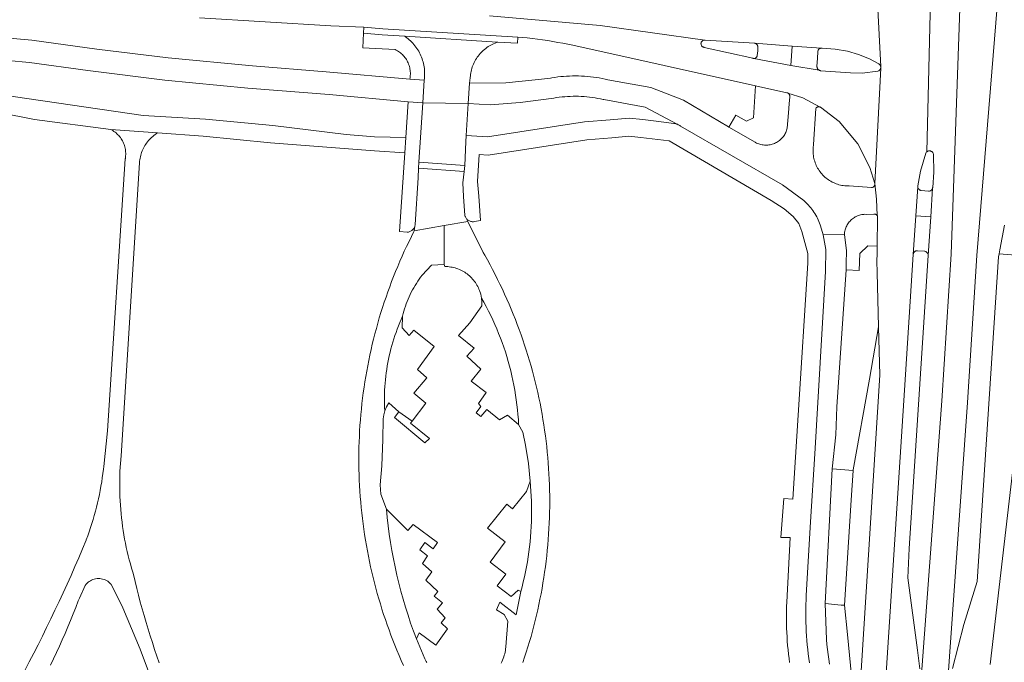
# Model space of a CAD drawing. Extents: x 146402 to 164798, y 455483 to 464134.
# Tile 386 of 575: x 158357 to 158488, y 460861 to 460946. Entities that reach past the tile are written whole.
import ezdxf

# ---------------------------------------------------------------- set-up
doc = ezdxf.new("R2010")
doc.units = 0
doc.header["$LTSCALE"] = 0.2
for name, color, linetype, lineweight in [('B-XX-VH-VERHARDING_ASFALT-GV', 252, 'CONTINUOUS', 18), ('B-XX-VH-VERHARDING_BETONSTRAATSTEEN-GV', 252, 'CONTINUOUS', 18), ('B-XX-VH-VERHARDING_STRAATBAKSTEEN-GV', 252, 'CONTINUOUS', 18), ('B-XX-VH-VERHARDING_TEGEL-GV', 252, 'CONTINUOUS', 18)]:
    doc.layers.add(name, color=color, linetype=linetype, lineweight=lineweight)

msp = doc.modelspace()

# ---------------------------------------------------------------- linework, layer by layer
at = {"layer": 'B-XX-VH-VERHARDING_ASFALT-GV'}
for points in [[(158419.489, 460946.657), (158434.181, 460945.385), (158448.083, 460943.446), (158448.145, 460943.441), (158454.691, 460943.022), (158459.699, 460942.634), (158463.611, 460942.39), (158463.675, 460942.387), (158463.695, 460942.385), (158465.437, 460942.238), (158467.037, 460941.98), (158468.516, 460941.55), (158469.993, 460940.973), (158471.229, 460940.282), (158471.282, 460940.246), (158471.331, 460940.204), (158471.374, 460940.156), (158471.41, 460940.104), (158471.44, 460940.047), (158471.462, 460939.987), (158471.477, 460939.924), (158470.575, 460957.709)], [(158470.575, 460957.709), (158471.477, 460939.924), (158471.484, 460939.861), (158471.483, 460939.796), (158471.474, 460939.733), (158470.703, 460924.389), (158470.926, 460922.303), (158470.994, 460920.171), (158471.023, 460920.123), (158471.044, 460920.071), (158471.058, 460920.017), (158471.064, 460919.961), (158471.062, 460919.905), (158471.007, 460916.093), (158470.992, 460915.11), (158470.976, 460914.106), (158471.014, 460912.592), (158471.169, 460905.374), (158471.355, 460898.956), (158468.344, 460851.266)], [(158480.214, 460855.965), (158482.988, 460895.317), (158484.247, 460914.825), (158487.651, 460956.639), (158483.574, 460956.851), (158483.337, 460952.881), (158483.333, 460952.811), (158483.081, 460950.974), (158482.564, 460949.203), (158482.536, 460949.146), (158482.501, 460949.093), (158482.46, 460949.045), (158482.413, 460949.003), (158482.362, 460948.966), (158482.306, 460948.937), (158482.246, 460948.915), (158482.185, 460948.9), (158482.122, 460948.893), (158482.058, 460948.894), (158482.008, 460948.902), (158480.854, 460915.044), (158479.595, 460895.536), (158476.759, 460857.499)], [(158488.33, 460956.604), (158487.651, 460956.639), (158484.247, 460914.825), (158482.988, 460895.317), (158480.214, 460855.965)], [(158470.023, 460825.885), (158474.62, 460896.966), (158475.793, 460914.992), (158476.131, 460920.097), (158476.387, 460923.968), (158476.39, 460924.03), (158476.398, 460924.078), (158476.762, 460926.039), (158477.458, 460928.443), (158477.492, 460928.5), (158477.532, 460928.552), (158477.579, 460928.599), (158477.612, 460928.625), (158478.082, 460948.877)], [(158478.082, 460948.877), (158477.612, 460928.625), (158477.631, 460928.639), (158477.687, 460928.674), (158477.747, 460928.701), (158477.81, 460928.721), (158477.875, 460928.733), (158477.941, 460928.737), (158478.007, 460928.733), (158478.072, 460928.721), (158478.135, 460928.702), (158478.195, 460928.674), (158478.252, 460928.64), (158478.304, 460928.6), (158478.35, 460928.553), (158478.391, 460928.501), (158478.425, 460928.444), (158478.452, 460928.384), (158478.472, 460928.321), (158478.484, 460928.256), (158478.487, 460928.214), (158478.527, 460925.921), (158478.375, 460923.89), (158478.372, 460923.828), (158478.361, 460923.766), (158478.11, 460919.988), (158477.77, 460914.857), (158475.238, 460875.963), (158475.083, 460872.067), (158476.357, 460862.443), (158476.664, 460859.98)], [(158476.759, 460857.499), (158479.595, 460895.536), (158480.854, 460915.044), (158482.008, 460948.902)], [(158380.975, 460946.415), (158398.416, 460945.348), (158402.791, 460945.141), (158405.306, 460944.945), (158423.249, 460943.851), (158423.832, 460943.798), (158424.512, 460943.729), (158425.191, 460943.652), (158425.869, 460943.567), (158426.546, 460943.474), (158427.222, 460943.373), (158427.897, 460943.264), (158428.57, 460943.147), (158429.242, 460943.023), (158429.913, 460942.89), (158430.582, 460942.75), (158454.829, 460937.38), (158458.99, 460936.458), (158459.049, 460936.444), (158459.109, 460936.421), (158459.137, 460936.406), (158461.125, 460935.762), (158463.445, 460934.544), (158463.485, 460934.522), (158465.963, 460932.639), (158468.45, 460929.666), (158470.024, 460926.545), (158470.703, 460924.389), (158471.474, 460939.733), (158471.457, 460939.671), (158471.433, 460939.612), (158471.401, 460939.556), (158471.363, 460939.504), (158471.318, 460939.458), (158471.268, 460939.418), (158471.214, 460939.384), (158471.156, 460939.357), (158471.094, 460939.337), (158471.089, 460939.336), (158469.028, 460939.048), (158467.46, 460939.08), (158463.483, 460939.369), (158463.416, 460939.387), (158463.351, 460939.412), (158463.289, 460939.445), (158459.532, 460940.064), (158454.592, 460941.007), (158454.589, 460941.007), (158454.53, 460941.015), (158454.472, 460941.03), (158448.022, 460942.482), (158447.977, 460942.489), (158447.917, 460942.505), (158447.859, 460942.529), (158447.805, 460942.56), (158447.756, 460942.598), (158447.712, 460942.642), (158447.674, 460942.691), (158447.642, 460942.745), (158447.618, 460942.802), (158447.601, 460942.862), (158447.592, 460942.923), (158447.591, 460942.985), (158447.598, 460943.047), (158447.612, 460943.107), (158447.635, 460943.165), (158447.664, 460943.22), (158447.701, 460943.27), (158447.743, 460943.316), (158447.791, 460943.355), (158447.844, 460943.388), (158447.9, 460943.414), (158447.96, 460943.433), (158448.021, 460943.443), (158448.083, 460943.446), (158434.181, 460945.385), (158419.489, 460946.657)], [(158375.59, 460860.781), (158375.282, 460861.666), (158374.981, 460862.554), (158374.688, 460863.445), (158374.403, 460864.338), (158374.125, 460865.233), (158373.855, 460866.131), (158373.593, 460867.03), (158373.338, 460867.933), (158373.091, 460868.837), (158372.852, 460869.743), (158372.621, 460870.652), (158372.397, 460871.562), (158372.181, 460872.474), (158372.081, 460872.799), (158371.92, 460873.342), (158371.767, 460873.888), (158371.621, 460874.435), (158371.484, 460874.985), (158371.354, 460875.536), (158371.231, 460876.09), (158371.117, 460876.645), (158371.01, 460877.201), (158370.912, 460877.759), (158370.821, 460878.319), (158370.738, 460878.879), (158370.663, 460879.441), (158370.596, 460880.004), (158370.537, 460880.567), (158370.486, 460881.131), (158370.443, 460881.696), (158370.408, 460882.262), (158370.381, 460882.828), (158370.362, 460883.394), (158370.351, 460883.961), (158370.347, 460884.528), (158370.352, 460885.094), (158370.365, 460885.661), (158370.386, 460886.227), (158370.529, 460888.229), (158372.974, 460927.169), (158372.992, 460927.369), (158373.018, 460927.568), (158373.052, 460927.766), (158373.094, 460927.963), (158373.143, 460928.158), (158373.2, 460928.35), (158373.265, 460928.541), (158373.338, 460928.728), (158373.418, 460928.912), (158373.505, 460929.093), (158373.599, 460929.271), (158373.7, 460929.444), (158373.808, 460929.614), (158373.923, 460929.779), (158374.044, 460929.939), (158374.171, 460930.095), (158374.305, 460930.245), (158374.444, 460930.389), (158374.589, 460930.528), (158374.74, 460930.662), (158374.895, 460930.789), (158375.056, 460930.909), (158375.221, 460931.024), (158375.369, 460931.118), (158369.15, 460931.59), (158369.301, 460931.509), (158369.447, 460931.421), (158369.59, 460931.327), (158369.727, 460931.226), (158369.86, 460931.118), (158369.988, 460931.005), (158370.11, 460930.885), (158370.227, 460930.76), (158370.337, 460930.63), (158370.442, 460930.494), (158370.54, 460930.354), (158370.631, 460930.21), (158370.715, 460930.061), (158370.793, 460929.909), (158370.863, 460929.753), (158370.925, 460929.594), (158370.981, 460929.432), (158371.028, 460929.268), (158371.068, 460929.102), (158371.1, 460928.934), (158371.124, 460928.765), (158371.141, 460928.595), (158371.149, 460928.424), (158371.149, 460928.253), (158371.141, 460928.082), (158371.126, 460927.912), (158371.102, 460927.743), (158371.088, 460927.663), (158368.718, 460891.574), (158368.233, 460886.819), (158368.192, 460886.461), (158368.12, 460885.898), (158368.041, 460885.335), (158367.954, 460884.774), (158367.858, 460884.214), (158367.755, 460883.656), (158367.644, 460883.099), (158367.526, 460882.544), (158367.399, 460881.99), (158367.265, 460881.439), (158367.123, 460880.889), (158366.973, 460880.341), (158366.815, 460879.795), (158366.65, 460879.252), (158366.477, 460878.711), (158366.297, 460878.173), (158366.109, 460877.637), (158365.913, 460877.104), (158365.893, 460877.056), (158365.401, 460875.88), (158364.901, 460874.708), (158364.394, 460873.538), (158363.88, 460872.372), (158363.359, 460871.209), (158362.83, 460870.049), (158362.294, 460868.892), (158361.75, 460867.739), (158361.2, 460866.59), (158360.642, 460865.444), (158360.077, 460864.301), (158359.505, 460863.162), (158358.926, 460862.027), (158358.339, 460860.895), (158357.746, 460859.767)], [(158480.993, 460859.989), (158482.528, 460865.863), (158484.295, 460871.56), (158487.118, 460914.689), (158487.197, 460915.083), (158487.302, 460915.607), (158487.905, 460918.882)], [(158361.155, 460860.444), (158361.558, 460861.284), (158361.953, 460862.128), (158362.341, 460862.975), (158362.722, 460863.826), (158363.096, 460864.679), (158363.462, 460865.536), (158363.821, 460866.396), (158364.172, 460867.259), (158364.516, 460868.125), (158364.853, 460868.994), (158364.987, 460869.347), (158365.761, 460871.046), (158365.878, 460871.194), (158366.006, 460871.33), (158366.145, 460871.456), (158366.295, 460871.569), (158366.454, 460871.669), (158366.62, 460871.755), (158366.794, 460871.826), (158366.973, 460871.883), (158367.155, 460871.924), (158367.341, 460871.949), (158367.529, 460871.959), (158367.716, 460871.952), (158367.902, 460871.929), (158368.086, 460871.891), (158368.266, 460871.837), (158368.44, 460871.768), (158368.608, 460871.685), (158368.768, 460871.587), (158368.919, 460871.476), (158369.06, 460871.353), (158369.191, 460871.218), (158369.211, 460871.194), (158370.769, 460868.074), (158373.089, 460862.588), (158375.435, 460856.277)]]:
    msp.add_lwpolyline(points, dxfattribs=at)
for points in [[(158405.306, 460944.945), (158402.791, 460945.141), (158402.729, 460944.343), (158405.244, 460944.147), (158408.225, 460943.96), (158420.514, 460943.149), (158420.611, 460943.181), (158423.191, 460943.019), (158423.249, 460943.851)], [(158353.147, 460943.937), (158348.064, 460944.06), (158342.297, 460943.664), (158337.107, 460943.203), (158335.125, 460943.394), (158334.938, 460940.376), (158336.886, 460940.221), (158341.988, 460940.683), (158348.163, 460941.1), (158352.577, 460940.987), (158358.354, 460940.473), (158366.098, 460939.421), (158376.336, 460938.119), (158387.392, 460937.072), (158398.175, 460936.201), (158408.692, 460935.235), (158410.625, 460935.108), (158410.816, 460938.137), (158408.902, 460938.27), (158397.8, 460939.209), (158387.974, 460940.021), (158376.812, 460941.086), (158367.332, 460942.246), (158358.676, 460943.447)], [(158420.514, 460943.149), (158408.225, 460943.96), (158408.316, 460943.897), (158408.493, 460943.767), (158408.665, 460943.63), (158408.833, 460943.487), (158408.995, 460943.338), (158409.151, 460943.183), (158409.302, 460943.023), (158409.447, 460942.858), (158409.585, 460942.687), (158409.718, 460942.511), (158409.844, 460942.331), (158409.963, 460942.146), (158410.076, 460941.957), (158410.181, 460941.764), (158410.28, 460941.567), (158410.371, 460941.367), (158410.455, 460941.163), (158410.532, 460940.957), (158410.6, 460940.748), (158410.662, 460940.537), (158410.715, 460940.323), (158410.761, 460940.108), (158410.799, 460939.891), (158410.829, 460939.673), (158410.851, 460939.454), (158410.865, 460939.235), (158410.871, 460939.015), (158410.87, 460938.795), (158410.86, 460938.575), (158410.842, 460938.356), (158410.816, 460938.137), (158410.625, 460935.108), (158416.666, 460935.043), (158416.84, 460937.736), (158416.924, 460938.435), (158416.927, 460938.486), (158416.943, 460938.691), (158416.967, 460938.894), (158416.999, 460939.096), (158417.039, 460939.297), (158417.087, 460939.496), (158417.143, 460939.693), (158417.206, 460939.888), (158417.277, 460940.08), (158417.355, 460940.269), (158417.44, 460940.455), (158417.533, 460940.638), (158417.633, 460940.817), (158417.74, 460940.992), (158417.853, 460941.162), (158417.973, 460941.328), (158418.1, 460941.489), (158418.232, 460941.645), (158418.371, 460941.796), (158418.515, 460941.941), (158418.665, 460942.08), (158418.821, 460942.214), (158418.981, 460942.341), (158419.146, 460942.462), (158419.316, 460942.577), (158419.49, 460942.684), (158419.668, 460942.785), (158419.85, 460942.879), (158420.036, 460942.966), (158420.225, 460943.045), (158420.417, 460943.117)], [(158463.611, 460942.39), (158459.699, 460942.634), (158459.532, 460940.064), (158463.289, 460939.445), (158463.232, 460939.484), (158463.179, 460939.53), (158463.132, 460939.582), (158463.091, 460939.638), (158463.057, 460939.699), (158463.03, 460939.763), (158463.011, 460939.83), (158463, 460939.899), (158462.996, 460939.96), (158463.062, 460941.048), (158463.111, 460941.9), (158463.118, 460941.964), (158463.133, 460942.026), (158463.155, 460942.086), (158463.185, 460942.143), (158463.222, 460942.195), (158463.265, 460942.243), (158463.314, 460942.285), (158463.367, 460942.321), (158463.424, 460942.349), (158463.485, 460942.37), (158463.547, 460942.384)]]:
    msp.add_lwpolyline(points, close=True, dxfattribs=at)
at = {"layer": 'B-XX-VH-VERHARDING_BETONSTRAATSTEEN-GV'}
for points in [[(158448.145, 460943.441), (158448.083, 460943.446), (158448.021, 460943.443), (158447.96, 460943.433), (158447.9, 460943.414), (158447.844, 460943.388), (158447.791, 460943.355), (158447.743, 460943.316), (158447.701, 460943.27), (158447.664, 460943.22), (158447.635, 460943.165), (158447.612, 460943.107), (158447.598, 460943.047), (158447.591, 460942.985), (158447.592, 460942.923), (158447.601, 460942.862), (158447.618, 460942.802), (158447.642, 460942.745), (158447.674, 460942.691), (158447.712, 460942.642), (158447.756, 460942.598), (158447.805, 460942.56), (158447.859, 460942.529), (158447.917, 460942.505), (158447.977, 460942.489), (158448.022, 460942.482), (158454.472, 460941.03), (158454.53, 460941.015), (158454.589, 460941.007), (158454.592, 460941.007), (158454.65, 460941.008), (158454.71, 460941.016), (158454.768, 460941.032), (158454.824, 460941.056), (158454.875, 460941.087), (158454.923, 460941.124), (158454.964, 460941.168), (158455, 460941.216), (158455.029, 460941.269), (158455.051, 460941.325), (158455.065, 460941.384), (158455.069, 460941.411), (158455.132, 460941.998), (158455.161, 460942.444), (158455.162, 460942.51), (158455.155, 460942.575), (158455.141, 460942.639), (158455.119, 460942.701), (158455.089, 460942.759), (158455.052, 460942.814), (158455.01, 460942.863), (158454.961, 460942.908), (158454.907, 460942.946), (158454.849, 460942.977), (158454.788, 460943), (158454.725, 460943.017), (158454.691, 460943.022)], [(158459.699, 460942.634), (158454.691, 460943.022), (158454.725, 460943.017), (158454.788, 460943), (158454.849, 460942.977), (158454.907, 460942.946), (158454.961, 460942.908), (158455.01, 460942.863), (158455.052, 460942.814), (158455.089, 460942.759), (158455.119, 460942.701), (158455.141, 460942.639), (158455.155, 460942.575), (158455.162, 460942.51), (158455.161, 460942.444), (158455.132, 460941.998), (158455.069, 460941.411), (158455.065, 460941.384), (158455.051, 460941.325), (158455.029, 460941.269), (158455, 460941.216), (158454.964, 460941.168), (158454.923, 460941.124), (158454.875, 460941.087), (158454.824, 460941.056), (158454.768, 460941.032), (158454.71, 460941.016), (158454.65, 460941.008), (158454.592, 460941.007), (158459.532, 460940.064)], [(158463.675, 460942.387), (158463.611, 460942.39), (158463.547, 460942.384), (158463.485, 460942.37), (158463.424, 460942.349), (158463.367, 460942.321), (158463.314, 460942.285), (158463.265, 460942.243), (158463.222, 460942.195), (158463.185, 460942.143), (158463.155, 460942.086), (158463.133, 460942.026), (158463.118, 460941.964), (158463.111, 460941.9), (158463.062, 460941.048), (158462.996, 460939.96), (158463, 460939.899), (158463.011, 460939.83), (158463.03, 460939.763), (158463.057, 460939.699), (158463.091, 460939.638), (158463.132, 460939.582), (158463.179, 460939.53), (158463.232, 460939.484), (158463.289, 460939.445), (158463.351, 460939.412), (158463.416, 460939.387), (158463.483, 460939.369), (158467.46, 460939.08), (158469.028, 460939.048), (158471.089, 460939.336), (158471.094, 460939.337), (158471.156, 460939.357), (158471.214, 460939.384), (158471.268, 460939.418), (158471.318, 460939.458), (158471.363, 460939.504), (158471.401, 460939.556), (158471.433, 460939.612), (158471.457, 460939.671), (158471.474, 460939.733), (158471.483, 460939.796), (158471.484, 460939.861), (158471.477, 460939.924), (158471.462, 460939.987), (158471.44, 460940.047), (158471.41, 460940.104), (158471.374, 460940.156), (158471.331, 460940.204), (158471.282, 460940.246), (158471.229, 460940.282), (158469.993, 460940.973), (158468.516, 460941.55), (158467.037, 460941.98), (158465.437, 460942.238), (158463.695, 460942.385)], [(158344.435, 460937.613), (158336.743, 460938.439), (158336.599, 460936.644), (158344.328, 460935.471), (158354.283, 460933.826), (158359.014, 460932.92), (158369.15, 460931.59), (158375.369, 460931.118), (158381.419, 460930.687), (158390.367, 460929.792), (158404.224, 460928.756), (158408.241, 460928.484), (158408.375, 460930.497), (158404.212, 460930.579), (158400.464, 460930.897), (158390.706, 460932.116), (158381.756, 460932.938), (158373.477, 460933.431), (158354.322, 460936.225)], [(158431.315, 460938.68), (158430.92, 460938.685), (158430.525, 460938.682), (158430.13, 460938.672), (158429.735, 460938.653), (158429.341, 460938.627), (158428.947, 460938.592), (158428.554, 460938.549), (158428.162, 460938.499), (158427.771, 460938.441), (158427.58, 460938.409), (158426.005, 460938.229), (158421.653, 460937.772), (158416.84, 460937.736), (158416.666, 460935.043), (158419.556, 460934.847), (158423.559, 460935.161), (158428.032, 460935.747), (158428.394, 460935.804), (158428.758, 460935.854), (158429.122, 460935.896), (158429.488, 460935.93), (158429.854, 460935.955), (158430.22, 460935.973), (158430.587, 460935.983), (158430.954, 460935.985), (158431.32, 460935.979), (158431.687, 460935.964), (158432.053, 460935.942), (158432.419, 460935.912), (158432.784, 460935.874), (158433.148, 460935.828), (158433.51, 460935.774), (158433.872, 460935.712), (158434.232, 460935.642), (158434.591, 460935.564), (158434.687, 460935.542), (158440.191, 460934.56), (158444.406, 460932.282), (158444.455, 460932.263), (158444.564, 460932.216), (158444.67, 460932.161), (158444.771, 460932.099), (158444.869, 460932.031), (158458.415, 460924.242), (158461.253, 460922.138), (158461.359, 460922.046), (158461.536, 460921.886), (158461.706, 460921.72), (158461.871, 460921.548), (158462.03, 460921.371), (158462.184, 460921.189), (158462.33, 460921.001), (158462.471, 460920.809), (158462.605, 460920.612), (158462.732, 460920.411), (158462.853, 460920.206), (158462.966, 460919.996), (158463.073, 460919.783), (158463.172, 460919.567), (158463.264, 460919.347), (158463.348, 460919.124), (158463.425, 460918.899), (158463.753, 460917.894), (158463.813, 460917.578), (158466.644, 460917.642), (158466.645, 460917.649), (158466.656, 460917.792), (158466.676, 460917.941), (158466.704, 460918.089), (158466.74, 460918.235), (158466.784, 460918.379), (158466.835, 460918.521), (158466.894, 460918.659), (158466.959, 460918.795), (158467.032, 460918.926), (158467.112, 460919.054), (158467.199, 460919.177), (158467.292, 460919.295), (158467.391, 460919.409), (158467.496, 460919.517), (158467.606, 460919.619), (158467.722, 460919.715), (158467.843, 460919.805), (158467.968, 460919.888), (158468.098, 460919.964), (158468.231, 460920.034), (158468.368, 460920.096), (158468.508, 460920.151), (158468.651, 460920.198), (158468.797, 460920.238), (158468.944, 460920.27), (158469.092, 460920.294), (158469.242, 460920.31), (158469.37, 460920.318), (158469.538, 460920.298), (158470.56, 460920.325), (158470.601, 460920.335), (158470.657, 460920.341), (158470.713, 460920.338), (158470.768, 460920.328), (158470.822, 460920.31), (158470.872, 460920.285), (158470.918, 460920.253), (158470.959, 460920.215), (158470.994, 460920.171), (158470.926, 460922.303), (158470.703, 460924.389), (158470.705, 460924.327), (158470.698, 460924.265), (158470.684, 460924.205), (158470.662, 460924.146), (158470.633, 460924.091), (158470.597, 460924.041), (158470.555, 460923.995), (158470.508, 460923.955), (158470.455, 460923.922), (158470.399, 460923.895), (158470.34, 460923.876), (158470.279, 460923.865), (158470.257, 460923.863), (158467.262, 460924.075), (158467.068, 460924.076), (158466.874, 460924.084), (158466.681, 460924.101), (158466.488, 460924.126), (158466.297, 460924.159), (158466.107, 460924.199), (158465.919, 460924.247), (158465.733, 460924.303), (158465.55, 460924.367), (158465.369, 460924.438), (158465.192, 460924.516), (158465.017, 460924.602), (158464.847, 460924.695), (158464.68, 460924.794), (158464.518, 460924.901), (158464.36, 460925.014), (158464.207, 460925.133), (158464.06, 460925.259), (158463.917, 460925.391), (158463.78, 460925.528), (158463.649, 460925.671), (158463.523, 460925.82), (158463.404, 460925.973), (158463.292, 460926.131), (158463.186, 460926.294), (158463.087, 460926.46), (158462.994, 460926.631), (158462.909, 460926.806), (158462.831, 460926.983), (158462.761, 460927.164), (158462.698, 460927.348), (158462.642, 460927.534), (158462.595, 460927.722), (158462.555, 460927.912), (158462.523, 460928.103), (158462.499, 460928.296), (158462.483, 460928.49), (158462.475, 460928.683), (158462.474, 460928.878), (158462.482, 460929.071), (158462.498, 460929.265), (158462.522, 460929.457), (158462.544, 460929.596), (158462.855, 460934.382), (158462.892, 460934.431), (158462.934, 460934.474), (158462.982, 460934.511), (158463.034, 460934.542), (158463.091, 460934.566), (158463.149, 460934.582), (158463.209, 460934.59), (158463.27, 460934.59), (158463.33, 460934.583), (158463.389, 460934.567), (158463.445, 460934.544), (158461.125, 460935.762), (158459.137, 460936.406), (158459.165, 460936.391), (158459.217, 460936.354), (158459.264, 460936.311), (158459.305, 460936.263), (158459.34, 460936.21), (158459.368, 460936.152), (158459.389, 460936.092), (158459.401, 460936.03), (158459.406, 460935.966), (158459.403, 460935.903), (158459.306, 460934.96), (158459.226, 460933.798), (158459.049, 460931.765), (158459.011, 460931.617), (158458.966, 460931.472), (158458.913, 460931.328), (158458.853, 460931.188), (158458.785, 460931.052), (158458.71, 460930.918), (158458.629, 460930.79), (158458.541, 460930.665), (158458.446, 460930.545), (158458.345, 460930.431), (158458.239, 460930.322), (158458.126, 460930.218), (158458.009, 460930.121), (158457.887, 460930.03), (158457.76, 460929.945), (158457.628, 460929.868), (158457.493, 460929.797), (158457.354, 460929.733), (158457.213, 460929.677), (158457.068, 460929.628), (158456.921, 460929.587), (158456.772, 460929.554), (158456.622, 460929.528), (158456.47, 460929.511), (158456.318, 460929.501), (158456.165, 460929.5), (158456.013, 460929.506), (158455.861, 460929.521), (158455.71, 460929.543), (158455.561, 460929.573), (158455.413, 460929.611), (158455.267, 460929.657), (158455.124, 460929.71), (158454.984, 460929.771), (158454.848, 460929.839), (158454.774, 460929.879), (158451.287, 460931.903), (158451.255, 460931.922), (158445.276, 460935.453), (158440.932, 460937.171), (158435.23, 460938.188), (158434.844, 460938.273), (158434.456, 460938.35), (158434.067, 460938.419), (158433.677, 460938.48), (158433.285, 460938.533), (158432.892, 460938.578), (158432.499, 460938.616), (158432.105, 460938.645), (158431.71, 460938.666)], [(158458.99, 460936.458), (158454.829, 460937.38), (158454.545, 460933.102), (158453.627, 460932.683), (158452.21, 460933.462), (158451.287, 460931.903), (158454.774, 460929.879), (158454.848, 460929.839), (158454.984, 460929.771), (158455.124, 460929.71), (158455.267, 460929.657), (158455.413, 460929.611), (158455.561, 460929.573), (158455.71, 460929.543), (158455.861, 460929.521), (158456.013, 460929.506), (158456.165, 460929.5), (158456.318, 460929.501), (158456.47, 460929.511), (158456.622, 460929.528), (158456.772, 460929.554), (158456.921, 460929.587), (158457.068, 460929.628), (158457.213, 460929.677), (158457.354, 460929.733), (158457.493, 460929.797), (158457.628, 460929.868), (158457.76, 460929.945), (158457.887, 460930.03), (158458.009, 460930.121), (158458.126, 460930.218), (158458.239, 460930.322), (158458.345, 460930.431), (158458.446, 460930.545), (158458.541, 460930.665), (158458.629, 460930.79), (158458.71, 460930.918), (158458.785, 460931.052), (158458.853, 460931.188), (158458.913, 460931.328), (158458.966, 460931.472), (158459.011, 460931.617), (158459.049, 460931.765), (158459.226, 460933.798), (158459.306, 460934.96), (158459.403, 460935.903), (158459.406, 460935.966), (158459.401, 460936.03), (158459.389, 460936.092), (158459.368, 460936.152), (158459.34, 460936.21), (158459.305, 460936.263), (158459.264, 460936.311), (158459.217, 460936.354), (158459.165, 460936.391), (158459.137, 460936.406), (158459.109, 460936.421), (158459.049, 460936.444)], [(158416.666, 460935.043), (158410.625, 460935.108), (158410.109, 460927.25), (158416.205, 460926.786), (158416.205, 460926.79), (158416.336, 460929.946), (158416.389, 460930.768)], [(158478.007, 460928.733), (158477.941, 460928.737), (158477.875, 460928.733), (158477.81, 460928.721), (158477.747, 460928.701), (158477.687, 460928.674), (158477.631, 460928.639), (158477.612, 460928.625), (158477.579, 460928.599), (158477.532, 460928.552), (158477.492, 460928.5), (158477.458, 460928.443), (158476.762, 460926.039), (158476.398, 460924.078), (158476.39, 460924.03), (158476.387, 460923.968), (158476.391, 460923.906), (158476.404, 460923.845), (158476.424, 460923.786), (158476.452, 460923.731), (158476.487, 460923.679), (158476.528, 460923.633), (158476.574, 460923.591), (158476.626, 460923.557), (158476.682, 460923.529), (158476.74, 460923.509), (158476.801, 460923.496), (158476.863, 460923.491), (158477.836, 460923.401), (158477.849, 460923.4), (158477.911, 460923.398), (158477.973, 460923.405), (158478.033, 460923.42), (158478.092, 460923.442), (158478.146, 460923.471), (158478.197, 460923.508), (158478.243, 460923.55), (158478.282, 460923.598), (158478.316, 460923.651), (158478.342, 460923.707), (158478.361, 460923.766), (158478.372, 460923.828), (158478.375, 460923.89), (158478.527, 460925.921), (158478.487, 460928.214), (158478.484, 460928.256), (158478.472, 460928.321), (158478.452, 460928.384), (158478.425, 460928.444), (158478.391, 460928.501), (158478.35, 460928.553), (158478.304, 460928.6), (158478.252, 460928.64), (158478.195, 460928.674), (158478.135, 460928.702), (158478.072, 460928.721)], [(158416.12, 460926.019), (158410.052, 460926.442), (158410.03, 460925.161), (158409.611, 460918.976), (158409.61, 460918.962), (158409.597, 460918.868), (158409.576, 460918.775), (158409.57, 460918.755), (158409.46, 460918.109), (158413.474, 460918.81), (158416.594, 460919.355), (158416.322, 460919.9), (158416.291, 460919.958), (158416.253, 460920.045), (158416.222, 460920.135), (158416.22, 460920.14), (158416.035, 460922.677), (158415.953, 460924.502)], [(158416.205, 460926.786), (158410.109, 460927.25), (158410.052, 460926.442), (158416.12, 460926.019)], [(158476.391, 460923.906), (158476.387, 460923.968), (158476.131, 460920.097), (158478.11, 460919.988), (158478.361, 460923.766), (158478.342, 460923.707), (158478.316, 460923.651), (158478.282, 460923.598), (158478.243, 460923.55), (158478.197, 460923.508), (158478.146, 460923.471), (158478.092, 460923.442), (158478.033, 460923.42), (158477.973, 460923.405), (158477.911, 460923.398), (158477.849, 460923.4), (158477.836, 460923.401), (158476.863, 460923.491), (158476.801, 460923.496), (158476.74, 460923.509), (158476.682, 460923.529), (158476.626, 460923.557), (158476.574, 460923.591), (158476.528, 460923.633), (158476.487, 460923.679), (158476.452, 460923.731), (158476.424, 460923.786), (158476.404, 460923.845)], [(158470.713, 460920.338), (158470.657, 460920.341), (158470.601, 460920.335), (158470.56, 460920.325), (158469.538, 460920.298), (158469.37, 460920.318), (158469.242, 460920.31), (158469.092, 460920.294), (158468.944, 460920.27), (158468.797, 460920.238), (158468.651, 460920.198), (158468.508, 460920.151), (158468.368, 460920.096), (158468.231, 460920.034), (158468.098, 460919.964), (158467.968, 460919.888), (158467.843, 460919.805), (158467.722, 460919.715), (158467.606, 460919.619), (158467.496, 460919.517), (158467.391, 460919.409), (158467.292, 460919.295), (158467.199, 460919.177), (158467.112, 460919.054), (158467.032, 460918.926), (158466.959, 460918.795), (158466.894, 460918.659), (158466.835, 460918.521), (158466.784, 460918.379), (158466.74, 460918.235), (158466.704, 460918.089), (158466.676, 460917.941), (158466.656, 460917.792), (158466.645, 460917.649), (158466.946, 460915.481), (158466.882, 460913.788), (158466.902, 460912.943), (158468.611, 460912.859), (158468.691, 460915.106), (158469.76, 460916.111), (158471.007, 460916.093), (158471.062, 460919.905), (158471.064, 460919.961), (158471.058, 460920.017), (158471.044, 460920.071), (158471.023, 460920.123), (158470.994, 460920.171), (158470.959, 460920.215), (158470.918, 460920.253), (158470.872, 460920.285), (158470.822, 460920.31), (158470.768, 460920.328)], [(158478.11, 460919.988), (158476.131, 460920.097), (158475.793, 460914.992), (158475.799, 460915.055), (158475.812, 460915.117), (158475.834, 460915.177), (158475.862, 460915.234), (158475.898, 460915.286), (158475.94, 460915.334), (158475.987, 460915.376), (158476.04, 460915.412), (158476.096, 460915.441), (158476.156, 460915.463), (158476.218, 460915.477), (158476.281, 460915.483), (158476.344, 460915.481), (158476.351, 460915.48), (158477.278, 460915.404), (158477.341, 460915.399), (158477.403, 460915.386), (158477.463, 460915.365), (158477.52, 460915.337), (158477.573, 460915.302), (158477.621, 460915.26), (158477.663, 460915.213), (158477.699, 460915.161), (158477.729, 460915.104), (158477.751, 460915.045), (158477.765, 460914.983), (158477.771, 460914.92), (158477.77, 460914.857)], [(158418.743, 460908.631), (158418.422, 460909.201), (158418.473, 460908.687), (158418.47, 460908.17), (158416.88, 460905.89), (158415.39, 460904.23), (158417.46, 460902.52), (158416.47, 460901.47), (158418.32, 460899.75), (158417.07, 460898.15), (158419.03, 460896.67), (158418.03, 460895.2), (158418.35, 460894.81), (158417.71, 460893.97), (158418.34, 460893.46), (158419.14, 460894.39), (158420.83, 460893.04), (158421.87, 460893.63), (158423.36, 460892.42), (158423.321, 460893.073), (158423.271, 460893.725), (158423.209, 460894.376), (158423.136, 460895.025), (158423.051, 460895.674), (158422.956, 460896.321), (158422.849, 460896.966), (158422.731, 460897.609), (158422.601, 460898.25), (158422.461, 460898.888), (158422.309, 460899.524), (158422.147, 460900.158), (158421.973, 460900.788), (158421.788, 460901.415), (158421.593, 460902.039), (158421.387, 460902.66), (158421.17, 460903.277), (158420.942, 460903.889), (158420.703, 460904.498), (158420.454, 460905.103), (158420.195, 460905.703), (158419.925, 460906.299), (158419.645, 460906.889), (158419.354, 460907.475), (158419.053, 460908.056)], [(158407.9, 460905.26), (158407.94, 460906.78), (158407.751, 460906.359), (158407.569, 460905.935), (158407.395, 460905.507), (158407.228, 460905.077), (158407.068, 460904.643), (158406.917, 460904.207), (158406.772, 460903.769), (158406.636, 460903.328), (158406.507, 460902.884), (158406.386, 460902.439), (158406.273, 460901.991), (158406.167, 460901.542), (158406.07, 460901.091), (158405.98, 460900.638), (158405.898, 460900.183), (158405.824, 460899.728), (158405.758, 460899.271), (158405.7, 460898.813), (158405.65, 460898.354), (158405.609, 460897.894), (158405.574, 460897.434), (158405.549, 460896.973), (158405.531, 460896.511), (158405.521, 460896.05), (158405.519, 460895.588), (158405.525, 460895.127), (158405.54, 460894.665), (158405.562, 460894.204), (158405.785, 460894.767), (158406.09, 460895.29), (158407.46, 460894.11), (158409.191, 460892.844), (158411.01, 460895.24), (158409.45, 460896.58), (158411.18, 460898.61), (158409.9, 460899.71), (158412.14, 460902.76), (158409.45, 460904.94), (158408.8, 460904.22)], [(158471.355, 460898.956), (158471.169, 460905.374), (158469.965, 460898.439), (158467.813, 460886.386), (158467.81, 460886.313), (158467.532, 460882.343), (158466.645, 460868.4), (158467.065, 460864.542), (158468.344, 460851.266)], [(158409.191, 460892.844), (158407.46, 460894.11), (158406.87, 460893.33), (158410.889, 460889.953), (158411.52, 460890.53), (158408.99, 460892.58)], [(158424.935, 460884.23), (158424.87, 460884.9), (158424.41, 460883.49), (158422.56, 460881.23), (158421.81, 460881.83), (158419.24, 460878.65), (158421.57, 460876.83), (158419.59, 460874.15), (158421.64, 460872.55), (158420.51, 460871), (158422.35, 460869.55), (158423.3, 460870.43), (158423.64, 460870.22), (158423.815, 460870.87), (158423.979, 460871.524), (158424.133, 460872.18), (158424.274, 460872.838), (158424.405, 460873.499), (158424.524, 460874.162), (158424.631, 460874.827), (158424.728, 460875.494), (158424.813, 460876.162), (158424.886, 460876.831), (158424.948, 460877.502), (158424.999, 460878.174), (158425.038, 460878.846), (158425.065, 460879.519), (158425.081, 460880.192), (158425.085, 460880.866), (158425.078, 460881.54), (158425.06, 460882.213), (158425.03, 460882.886), (158424.988, 460883.558)], [(158408.63, 460878.33), (158405.8, 460881.15), (158405.906, 460880.048), (158406.031, 460878.948), (158406.175, 460877.851), (158406.338, 460876.756), (158406.521, 460875.665), (158406.722, 460874.576), (158406.943, 460873.492), (158407.182, 460872.411), (158407.44, 460871.335), (158407.718, 460870.263), (158408.014, 460869.196), (158408.328, 460868.135), (158408.661, 460867.08), (158409.012, 460866.03), (158409.382, 460864.987), (158409.77, 460863.95), (158410.16, 460864.73), (158412.35, 460863.1), (158413.9, 460865.27), (158413.06, 460866.08), (158413.58, 460866.75), (158412.54, 460867.91), (158413.25, 460868.72), (158412.13, 460869.61), (158412.62, 460870.25), (158411.01, 460871.73), (158411.83, 460872.86), (158410.59, 460873.97), (158411.24, 460874.99), (158410.24, 460875.76), (158410.91, 460876.75), (158412, 460875.88), (158412.59, 460876.73), (158409.34, 460879.13)]]:
    msp.add_lwpolyline(points, close=True, dxfattribs=at)
for points in [[(158464.66, 460860.587), (158464.565, 460861.238), (158464.477, 460861.889), (158464.397, 460862.542), (158464.325, 460863.196), (158464.261, 460863.85), (158464.107, 460868.622), (158465.009, 460886.507), (158465.488, 460891.018), (158465.641, 460894.744), (158466.902, 460912.943), (158466.882, 460913.788), (158466.946, 460915.481), (158466.645, 460917.649), (158466.644, 460917.642), (158463.813, 460917.578), (158464.177, 460915.656), (158464.138, 460912.74), (158462.739, 460888.509), (158462.12, 460879.473), (158461.572, 460869.717), (158461.544, 460869.119), (158461.525, 460868.521), (158461.513, 460867.922), (158461.51, 460867.323), (158461.514, 460866.725), (158461.526, 460866.126), (158461.547, 460865.528), (158461.575, 460864.93), (158461.611, 460864.332), (158461.655, 460863.735), (158461.708, 460863.139), (158461.768, 460862.543), (158461.836, 460861.948), (158461.913, 460861.354), (158461.997, 460860.762)], [(158476.664, 460859.98), (158476.357, 460862.443), (158475.083, 460872.067), (158475.238, 460875.963), (158477.77, 460914.857), (158477.771, 460914.92), (158477.765, 460914.983), (158477.751, 460915.045), (158477.729, 460915.104), (158477.699, 460915.161), (158477.663, 460915.213), (158477.621, 460915.26), (158477.573, 460915.302), (158477.52, 460915.337), (158477.463, 460915.365), (158477.403, 460915.386), (158477.341, 460915.399), (158477.278, 460915.404), (158476.351, 460915.48), (158476.344, 460915.481), (158476.281, 460915.483), (158476.218, 460915.477), (158476.156, 460915.463), (158476.096, 460915.441), (158476.04, 460915.412), (158475.987, 460915.376), (158475.94, 460915.334), (158475.898, 460915.286), (158475.862, 460915.234), (158475.834, 460915.177), (158475.812, 460915.117), (158475.799, 460915.055), (158475.793, 460914.992), (158474.62, 460896.966), (158470.023, 460825.885)]]:
    msp.add_lwpolyline(points, dxfattribs=at)
at = {"layer": 'B-XX-VH-VERHARDING_STRAATBAKSTEEN-GV'}
for points in [[(158411.168, 460860.795), (158411.075, 460860.96), (158410.989, 460861.129), (158410.91, 460861.302), (158409.77, 460863.95), (158409.382, 460864.987), (158409.012, 460866.03), (158408.661, 460867.08), (158408.328, 460868.135), (158408.014, 460869.196), (158407.718, 460870.263), (158407.44, 460871.335), (158407.182, 460872.411), (158406.943, 460873.492), (158406.722, 460874.576), (158406.521, 460875.665), (158406.338, 460876.756), (158406.175, 460877.851), (158406.031, 460878.948), (158405.906, 460880.048), (158405.8, 460881.15), (158405.07, 460883.15), (158405.013, 460883.779), (158404.97, 460884.41), (158405.2, 460886.94), (158405.3, 460890.4), (158405.38, 460893.14), (158405.435, 460893.678), (158405.562, 460894.204), (158405.54, 460894.665), (158405.525, 460895.127), (158405.519, 460895.588), (158405.521, 460896.05), (158405.531, 460896.511), (158405.549, 460896.973), (158405.574, 460897.434), (158405.609, 460897.894), (158405.65, 460898.354), (158405.7, 460898.813), (158405.758, 460899.271), (158405.824, 460899.728), (158405.898, 460900.183), (158405.98, 460900.638), (158406.07, 460901.091), (158406.167, 460901.542), (158406.273, 460901.991), (158406.386, 460902.439), (158406.507, 460902.884), (158406.636, 460903.328), (158406.772, 460903.769), (158406.917, 460904.207), (158407.068, 460904.643), (158407.228, 460905.077), (158407.395, 460905.507), (158407.569, 460905.935), (158407.751, 460906.359), (158407.94, 460906.78), (158407.946, 460906.806), (158408.027, 460907.134), (158408.117, 460907.459), (158408.213, 460907.783), (158408.317, 460908.104), (158408.429, 460908.422), (158408.549, 460908.738), (158408.676, 460909.051), (158408.81, 460909.361), (158408.952, 460909.667), (158409.1, 460909.97), (158409.256, 460910.269), (158409.419, 460910.565), (158409.589, 460910.857), (158409.766, 460911.144), (158409.95, 460911.427), (158410.14, 460911.706), (158410.337, 460911.981), (158410.54, 460912.25), (158411.77, 460913.58), (158413.45, 460913.67), (158413.474, 460918.81), (158409.46, 460918.109), (158409.444, 460918.015), (158409.115, 460917.367), (158408.793, 460916.715), (158408.479, 460916.06), (158408.171, 460915.401), (158407.871, 460914.739), (158407.578, 460914.074), (158407.293, 460913.405), (158407.015, 460912.734), (158406.744, 460912.059), (158406.481, 460911.381), (158406.225, 460910.701), (158405.977, 460910.018), (158405.736, 460909.332), (158405.503, 460908.644), (158405.277, 460907.953), (158405.059, 460907.259), (158404.849, 460906.563), (158404.646, 460905.865), (158404.451, 460905.165), (158404.264, 460904.462), (158404.084, 460903.758), (158403.912, 460903.052), (158403.748, 460902.344), (158403.592, 460901.634), (158403.444, 460900.922), (158403.303, 460900.209), (158403.171, 460899.494), (158403.046, 460898.778), (158402.929, 460898.061), (158402.82, 460897.342), (158402.719, 460896.622), (158402.626, 460895.901), (158402.541, 460895.179), (158402.463, 460894.457), (158402.394, 460893.733), (158402.333, 460893.009), (158402.28, 460892.284), (158402.234, 460891.558), (158402.197, 460890.832), (158402.167, 460890.106), (158402.146, 460889.379), (158402.133, 460888.653), (158402.127, 460887.926), (158402.13, 460887.199), (158402.14, 460886.472), (158402.159, 460885.745), (158402.185, 460885.019), (158402.22, 460884.293), (158402.263, 460883.567), (158402.313, 460882.842), (158402.372, 460882.117), (158402.438, 460881.394), (158402.513, 460880.67), (158402.595, 460879.948), (158402.686, 460879.227), (158402.784, 460878.507), (158402.89, 460877.788), (158403.004, 460877.07), (158403.126, 460876.353), (158403.256, 460875.638), (158403.394, 460874.924), (158403.54, 460874.212), (158403.693, 460873.502), (158403.854, 460872.793), (158404.023, 460872.086), (158404.2, 460871.381), (158404.385, 460870.678), (158404.577, 460869.977), (158404.777, 460869.278), (158404.985, 460868.581), (158405.2, 460867.887), (158405.423, 460867.195), (158405.653, 460866.506), (158405.891, 460865.819), (158406.137, 460865.135), (158406.39, 460864.453), (158406.651, 460863.775), (158406.919, 460863.099), (158407.195, 460862.427), (158407.478, 460861.757), (158407.768, 460861.091), (158408.065, 460860.427)], [(158423.921, 460860.811), (158424.153, 460861.5), (158424.377, 460862.191), (158424.594, 460862.885), (158424.803, 460863.581), (158425.005, 460864.28), (158425.198, 460864.98), (158425.384, 460865.683), (158425.562, 460866.387), (158425.733, 460867.094), (158425.896, 460867.803), (158426.05, 460868.513), (158426.197, 460869.225), (158426.337, 460869.938), (158426.468, 460870.653), (158426.591, 460871.369), (158426.707, 460872.087), (158426.815, 460872.806), (158426.914, 460873.526), (158427.006, 460874.247), (158427.09, 460874.969), (158427.166, 460875.692), (158427.234, 460876.415), (158427.294, 460877.14), (158427.346, 460877.865), (158427.39, 460878.59), (158427.426, 460879.316), (158427.454, 460880.043), (158427.474, 460880.769), (158427.486, 460881.496), (158427.49, 460882.223), (158427.486, 460882.95), (158427.474, 460883.676), (158427.454, 460884.403), (158427.426, 460885.129), (158427.391, 460885.855), (158427.347, 460886.581), (158427.295, 460887.306), (158427.235, 460888.03), (158427.167, 460888.754), (158427.091, 460889.477), (158427.007, 460890.199), (158426.916, 460890.92), (158426.816, 460891.64), (158426.709, 460892.359), (158426.593, 460893.076), (158426.47, 460893.793), (158426.339, 460894.508), (158426.199, 460895.221), (158426.052, 460895.933), (158425.898, 460896.643), (158425.735, 460897.352), (158425.565, 460898.058), (158425.387, 460898.763), (158425.201, 460899.466), (158425.007, 460900.166), (158424.806, 460900.865), (158424.597, 460901.561), (158424.38, 460902.255), (158424.156, 460902.946), (158423.924, 460903.635), (158423.685, 460904.321), (158423.438, 460905.005), (158423.184, 460905.686), (158422.922, 460906.364), (158422.652, 460907.039), (158422.376, 460907.711), (158422.091, 460908.38), (158421.8, 460909.046), (158421.501, 460909.709), (158421.195, 460910.368), (158420.882, 460911.024), (158420.561, 460911.676), (158420.234, 460912.325), (158419.899, 460912.97), (158419.557, 460913.612), (158419.208, 460914.249), (158418.852, 460914.883), (158418.644, 460915.246), (158416.594, 460919.355), (158413.474, 460918.81), (158413.45, 460913.67), (158413.54, 460913.38), (158413.555, 460913.38), (158413.753, 460913.376), (158413.951, 460913.364), (158414.149, 460913.344), (158414.345, 460913.316), (158414.541, 460913.281), (158414.734, 460913.237), (158414.926, 460913.186), (158415.115, 460913.127), (158415.302, 460913.06), (158415.486, 460912.986), (158415.667, 460912.904), (158415.845, 460912.816), (158416.019, 460912.72), (158416.189, 460912.617), (158416.354, 460912.508), (158416.515, 460912.392), (158416.671, 460912.269), (158416.822, 460912.141), (158416.968, 460912.006), (158417.109, 460911.866), (158417.243, 460911.72), (158417.372, 460911.569), (158417.494, 460911.412), (158417.61, 460911.251), (158417.719, 460911.086), (158417.822, 460910.916), (158417.917, 460910.742), (158418.006, 460910.564), (158418.087, 460910.383), (158418.161, 460910.199), (158418.318, 460909.707), (158418.422, 460909.201), (158418.743, 460908.631), (158419.053, 460908.056), (158419.354, 460907.475), (158419.645, 460906.889), (158419.925, 460906.299), (158420.195, 460905.703), (158420.454, 460905.103), (158420.703, 460904.498), (158420.942, 460903.889), (158421.17, 460903.277), (158421.387, 460902.66), (158421.593, 460902.039), (158421.788, 460901.415), (158421.973, 460900.788), (158422.147, 460900.158), (158422.309, 460899.524), (158422.461, 460898.888), (158422.601, 460898.25), (158422.731, 460897.609), (158422.849, 460896.966), (158422.956, 460896.321), (158423.051, 460895.674), (158423.136, 460895.025), (158423.209, 460894.376), (158423.271, 460893.725), (158423.321, 460893.073), (158423.36, 460892.42), (158423.92, 460891.4), (158424.28, 460889.65), (158424.65, 460887.21), (158424.87, 460884.9), (158424.935, 460884.23), (158424.988, 460883.558), (158425.03, 460882.886), (158425.06, 460882.213), (158425.078, 460881.54), (158425.085, 460880.866), (158425.081, 460880.192), (158425.065, 460879.519), (158425.038, 460878.846), (158424.999, 460878.174), (158424.948, 460877.502), (158424.886, 460876.831), (158424.813, 460876.162), (158424.728, 460875.494), (158424.631, 460874.827), (158424.524, 460874.162), (158424.405, 460873.499), (158424.274, 460872.838), (158424.133, 460872.18), (158423.979, 460871.524), (158423.815, 460870.87), (158423.64, 460870.22), (158423.01, 460867.15), (158420.88, 460868.83), (158420.44, 460867.8), (158421.44, 460867.16), (158421.94, 460866.31), (158421.66, 460862.89), (158421.657, 460862.863), (158421.632, 460862.64), (158421.598, 460862.417), (158421.557, 460862.196), (158421.508, 460861.977), (158421.45, 460861.759), (158421.386, 460861.544), (158421.313, 460861.331), (158421.233, 460861.121), (158421.146, 460860.913), (158421.051, 460860.709)]]:
    msp.add_lwpolyline(points, dxfattribs=at)
at = {"layer": 'B-XX-VH-VERHARDING_TEGEL-GV'}
for points in [[(158405.244, 460944.147), (158402.729, 460944.343), (158402.638, 460942.401), (158406.958, 460942.198), (158407.108, 460942.121), (158407.255, 460942.037), (158407.397, 460941.946), (158407.535, 460941.848), (158407.668, 460941.744), (158407.796, 460941.634), (158407.919, 460941.518), (158408.036, 460941.396), (158408.147, 460941.269), (158408.253, 460941.137), (158408.351, 460941), (158408.443, 460940.858), (158408.528, 460940.712), (158408.607, 460940.563), (158408.678, 460940.409), (158408.742, 460940.253), (158408.798, 460940.093), (158408.847, 460939.932), (158408.887, 460939.768), (158408.921, 460939.602), (158408.946, 460939.435), (158408.963, 460939.267), (158408.973, 460939.098), (158408.974, 460938.929), (158408.967, 460938.761), (158408.953, 460938.592), (158408.93, 460938.425), (158408.902, 460938.27), (158410.816, 460938.137), (158410.842, 460938.356), (158410.86, 460938.575), (158410.87, 460938.795), (158410.871, 460939.015), (158410.865, 460939.235), (158410.851, 460939.454), (158410.829, 460939.673), (158410.799, 460939.891), (158410.761, 460940.108), (158410.715, 460940.323), (158410.662, 460940.537), (158410.6, 460940.748), (158410.532, 460940.957), (158410.455, 460941.163), (158410.371, 460941.367), (158410.28, 460941.567), (158410.181, 460941.764), (158410.076, 460941.957), (158409.963, 460942.146), (158409.844, 460942.331), (158409.718, 460942.511), (158409.585, 460942.687), (158409.447, 460942.858), (158409.302, 460943.023), (158409.151, 460943.183), (158408.995, 460943.338), (158408.833, 460943.487), (158408.665, 460943.63), (158408.493, 460943.767), (158408.316, 460943.897), (158408.225, 460943.96)], [(158410.625, 460935.108), (158408.692, 460935.235), (158408.375, 460930.497), (158408.241, 460928.484), (158407.542, 460918.02), (158408.534, 460917.935), (158408.629, 460917.944), (158408.723, 460917.96), (158408.815, 460917.985), (158408.905, 460918.017), (158408.992, 460918.056), (158409.075, 460918.103), (158409.154, 460918.156), (158409.228, 460918.216), (158409.297, 460918.282), (158409.36, 460918.354), (158409.417, 460918.43), (158409.468, 460918.511), (158409.511, 460918.596), (158409.547, 460918.684), (158409.57, 460918.755), (158409.576, 460918.775), (158409.597, 460918.868), (158409.61, 460918.962), (158409.611, 460918.976), (158410.03, 460925.161), (158410.052, 460926.442), (158410.109, 460927.25)], [(158467.81, 460886.313), (158465.009, 460886.507), (158464.107, 460868.622), (158466.217, 460868.406), (158466.645, 460868.4), (158467.532, 460882.343)]]:
    msp.add_lwpolyline(points, close=True, dxfattribs=at)
for points in [[(158461.997, 460860.762), (158461.913, 460861.354), (158461.836, 460861.948), (158461.768, 460862.543), (158461.708, 460863.139), (158461.655, 460863.735), (158461.611, 460864.332), (158461.575, 460864.93), (158461.547, 460865.528), (158461.526, 460866.126), (158461.514, 460866.725), (158461.51, 460867.323), (158461.513, 460867.922), (158461.525, 460868.521), (158461.544, 460869.119), (158461.572, 460869.717), (158462.12, 460879.473), (158462.739, 460888.509), (158464.138, 460912.74), (158464.177, 460915.656), (158463.813, 460917.578), (158463.753, 460917.894), (158463.425, 460918.899), (158463.348, 460919.124), (158463.264, 460919.347), (158463.172, 460919.567), (158463.073, 460919.783), (158462.966, 460919.996), (158462.853, 460920.206), (158462.732, 460920.411), (158462.605, 460920.612), (158462.471, 460920.809), (158462.33, 460921.001), (158462.184, 460921.189), (158462.03, 460921.371), (158461.871, 460921.548), (158461.706, 460921.72), (158461.536, 460921.886), (158461.359, 460922.046), (158461.253, 460922.138), (158458.415, 460924.242), (158444.869, 460932.031), (158444.771, 460932.099), (158444.67, 460932.161), (158444.564, 460932.216), (158444.455, 460932.263), (158444.406, 460932.282), (158444.342, 460932.304), (158444.228, 460932.336), (158444.111, 460932.361), (158443.993, 460932.378), (158443.979, 460932.379), (158441.626, 460932.682), (158439.846, 460932.895), (158438.031, 460933.086), (158435.519, 460932.868), (158432.12, 460932.581), (158419.221, 460930.592), (158416.389, 460930.768), (158416.336, 460929.946), (158416.205, 460926.79), (158416.205, 460926.786), (158416.12, 460926.019), (158415.953, 460924.502), (158416.035, 460922.677), (158416.22, 460920.14), (158416.222, 460920.135), (158416.253, 460920.045), (158416.291, 460919.958), (158416.322, 460919.9), (158416.337, 460919.874), (158416.389, 460919.795), (158416.448, 460919.72), (158416.513, 460919.65), (158416.584, 460919.587), (158416.659, 460919.529), (158416.74, 460919.478), (158416.824, 460919.434), (158416.912, 460919.397), (158417.002, 460919.367), (158417.095, 460919.346), (158417.189, 460919.332), (158417.284, 460919.326), (158417.379, 460919.328), (158417.474, 460919.338), (158418.275, 460919.48), (158418.049, 460922.735), (158417.882, 460924.653), (158418.097, 460928.257), (158419.331, 460928.181), (158432.404, 460930.196), (158435.724, 460930.477), (158438.009, 460930.675), (158439.578, 460930.51), (158443.38, 460930.055), (158456.932, 460922.162), (158458.662, 460921.058), (158459.841, 460920.021), (158460.587, 460919.075), (158460.988, 460918.022), (158461.795, 460915.132), (158461.808, 460913.807), (158460.504, 460893.641), (158459.773, 460882.51), (158458.611, 460882.561), (158458.182, 460877.413), (158459.455, 460877.386), (158458.995, 460868.837), (158458.97, 460868.261), (158458.953, 460867.685), (158458.944, 460867.108), (158458.943, 460866.531), (158458.95, 460865.955), (158458.965, 460865.378), (158458.988, 460864.802), (158459.019, 460864.227), (158459.058, 460863.651), (158459.105, 460863.076), (158459.16, 460862.503), (158459.223, 460861.929), (158459.293, 460861.357), (158459.372, 460860.786)], [(158487.905, 460918.882), (158487.302, 460915.607), (158487.197, 460915.083), (158492.097, 460914.678)], [(158489.96, 460894.387), (158486.035, 460860.553)]]:
    msp.add_lwpolyline(points, dxfattribs=at)

doc.saveas('drawing.dxf')
